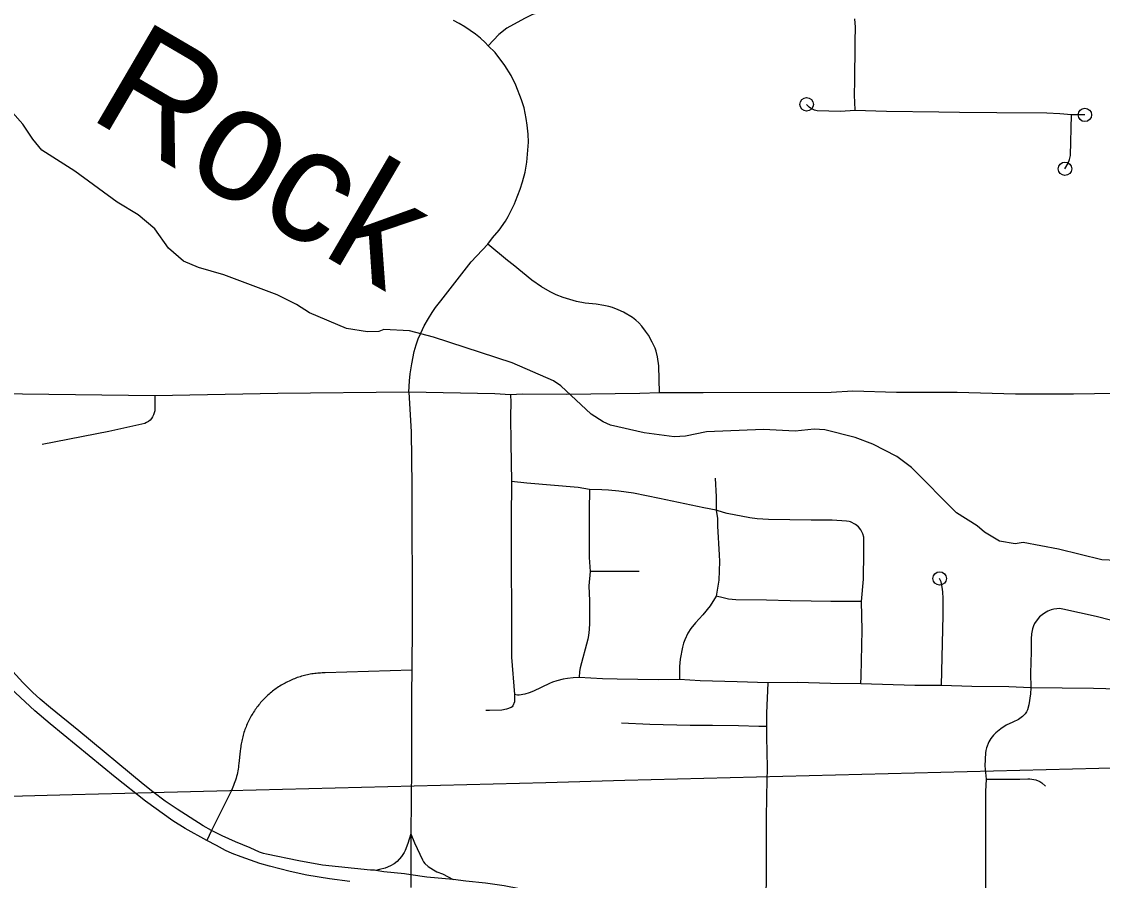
# Model space of a CAD drawing. Extents: x -19 to 366, y -4 to 359.
# Drawn here: x 147.247 to 148.008, y 191.353 to 191.956 of the extents above; entities that cross this region are included whole.
import ezdxf

# ---------------------------------------------------------------- set-up
doc = ezdxf.new("R2010")
doc.units = 0
for name, color, linetype in [('Level 33', 7, 'Continuous'), ('Level 35', 7, 'Continuous'), ('Level 60', 7, 'Continuous')]:
    doc.layers.add(name, color=color, linetype=linetype)

msp = doc.modelspace()

# ---------------------------------------------------------------- linework, layer by layer
at = {"layer": 'Level 33'}
for points in [[(147.57559, 191.9394), (147.57346, 191.94174), (147.57005, 191.94475), (147.56649, 191.94759), (147.56281, 191.95027), (147.55901, 191.95278), (147.55511, 191.9551), (147.55109, 191.95724)], [(147.60859, 191.962), (147.60674, 191.96142), (147.60102, 191.95862), (147.58858, 191.95181), (147.58312, 191.94731), (147.57559, 191.9394)], [(147.83319, 191.9585), (147.8337, 191.95259), (147.83339, 191.94256), (147.83351, 191.93211), (147.83324, 191.92311), (147.83327, 191.91563), (147.83304, 191.90434), (147.83305, 191.9), (147.8334, 191.89386)], [(147.57522, 191.79997), (147.57861, 191.80442), (147.5833, 191.80987), (147.58759, 191.81619), (147.58953, 191.81952), (147.59403, 191.82828), (147.59484, 191.83029), (147.59798, 191.83853), (147.59977, 191.84385), (147.60151, 191.85053), (147.60281, 191.8577), (147.60381, 191.87171), (147.6036, 191.87732), (147.60305, 191.88375), (147.60231, 191.88845), (147.60077, 191.89573), (147.59892, 191.90136), (147.59503, 191.91174), (147.59161, 191.91854), (147.58716, 191.92564), (147.58037, 191.93483), (147.57559, 191.9394)], [(147.8334, 191.89386), (147.82335, 191.89336), (147.80695, 191.89367), (147.80511, 191.89418), (147.80216, 191.89562), (147.80136, 191.89623), (147.7995, 191.89829)], [(147.98575, 191.89083), (147.97758, 191.89163), (147.96843, 191.89207), (147.93328, 191.89222), (147.90693, 191.89265), (147.89257, 191.89289), (147.85576, 191.89316), (147.8334, 191.89386)], [(147.98118, 191.85299), (147.9835, 191.85696), (147.98432, 191.85941), (147.98497, 191.8624), (147.98575, 191.89083)], [(147.9952, 191.89087), (147.98575, 191.89083)], [(147.51981, 191.69589), (147.52012, 191.70389), (147.52063, 191.70881), (147.52177, 191.71586), (147.52357, 191.72443), (147.52479, 191.72907), (147.52629, 191.73329), (147.52806, 191.7374), (147.53061, 191.74255), (147.53347, 191.74761), (147.53618, 191.75196), (147.53852, 191.75533), (147.54216, 191.76017), (147.56367, 191.78761), (147.57522, 191.79997)], [(147.69593, 191.69549), (147.69551, 191.71445), (147.6947, 191.72075), (147.69376, 191.72471), (147.69293, 191.72688), (147.69096, 191.73103), (147.68821, 191.73596), (147.68621, 191.73881), (147.68347, 191.74221), (147.68144, 191.74457), (147.67939, 191.74661), (147.67702, 191.74829), (147.67077, 191.75208), (147.66705, 191.75384), (147.66302, 191.75538), (147.66049, 191.75611), (147.65687, 191.75685), (147.65137, 191.75767), (147.64379, 191.75848), (147.63774, 191.75975), (147.62837, 191.76239), (147.62341, 191.76436), (147.61911, 191.76636), (147.61307, 191.76986), (147.60627, 191.77461), (147.59304, 191.78545), (147.58911, 191.78837), (147.57522, 191.79997)], [(147.34115, 191.69334), (147.2106, 191.69487), (147.20606, 191.69479), (147.20152, 191.69445), (147.19699, 191.69387), (147.19254, 191.69304), (147.18812, 191.69196), (147.17941, 191.68947), (147.17132, 191.68664), (147.1648, 191.68371), (147.15883, 191.6806), (147.1502, 191.67531), (147.14703, 191.67304)], [(147.34115, 191.69334), (147.34111, 191.68417), (147.34099, 191.6827), (147.3407, 191.68126), (147.3402, 191.67987), (147.33953, 191.67856), (147.33869, 191.67735), (147.33768, 191.67626), (147.33655, 191.67533), (147.33529, 191.67455), (147.33393, 191.67395), (147.30865, 191.66822), (147.26181, 191.65903)], [(147.51981, 191.69589), (147.42764, 191.69498), (147.34115, 191.69334)], [(147.51981, 191.69589), (147.52145, 191.66811), (147.52181, 191.62991), (147.52196, 191.53302), (147.52173, 191.50044)], [(147.59125, 191.69404), (147.58015, 191.69465), (147.51981, 191.69589)], [(147.69593, 191.69549), (147.68224, 191.69495), (147.63048, 191.69427), (147.5996, 191.6944), (147.59125, 191.69404)], [(147.59125, 191.69404), (147.59145, 191.68895), (147.59128, 191.67887), (147.59137, 191.65996), (147.59181, 191.63318)], [(148.02902, 191.69485), (148.00197, 191.69481), (147.98729, 191.69452), (147.94642, 191.69449), (147.90541, 191.69577), (147.86268, 191.69568), (147.83192, 191.69657), (147.81669, 191.69566), (147.72684, 191.69534), (147.69593, 191.69549)], [(147.59181, 191.63318), (147.59159, 191.60668), (147.59194, 191.50946), (147.59405, 191.48334)], [(147.64674, 191.62745), (147.63881, 191.62884), (147.60263, 191.63186), (147.59181, 191.63318)], [(147.7352, 191.63549), (147.73588, 191.6222), (147.73595, 191.6128)], [(147.64674, 191.62745), (147.64654, 191.61267), (147.6465, 191.58498), (147.64661, 191.5797), (147.64714, 191.56987)], [(147.73595, 191.6128), (147.72716, 191.61445), (147.69591, 191.62111), (147.67778, 191.62475), (147.66743, 191.62622), (147.66014, 191.62698), (147.65544, 191.62728), (147.64674, 191.62745)], [(147.73595, 191.6128), (147.73669, 191.60703), (147.73687, 191.60176), (147.73807, 191.58139), (147.73818, 191.5769), (147.73777, 191.56364), (147.73586, 191.55248)], [(147.83817, 191.54868), (147.8394, 191.56429), (147.83952, 191.56823), (147.83982, 191.57969), (147.83963, 191.59404), (147.83911, 191.59625), (147.83755, 191.59918), (147.83598, 191.6011), (147.83377, 191.60288), (147.83031, 191.60473), (147.82935, 191.60502), (147.8275, 191.60524), (147.81744, 191.60578), (147.80257, 191.60577), (147.77259, 191.60642), (147.76469, 191.60691), (147.75964, 191.6076), (147.74371, 191.61055), (147.74106, 191.61121), (147.73595, 191.6128)], [(147.64714, 191.56987), (147.6464, 191.5597), (147.64676, 191.54921), (147.64672, 191.53336), (147.64656, 191.52894), (147.6461, 191.52475), (147.64554, 191.52212), (147.64012, 191.502), (147.6397, 191.49954), (147.6394, 191.49528)], [(147.6816, 191.56971), (147.66221, 191.56969), (147.64714, 191.56987)], [(147.89436, 191.48952), (147.89546, 191.53912), (147.89551, 191.55085), (147.89533, 191.55542), (147.89492, 191.5587), (147.89407, 191.56242), (147.89303, 191.56491)], [(147.38087, 191.38767), (147.37509, 191.39086), (147.35667, 191.40253), (147.3484, 191.40827), (147.33968, 191.41479), (147.33281, 191.42019), (147.28757, 191.45774), (147.26769, 191.47385), (147.26052, 191.47992), (147.25509, 191.48482), (147.24816, 191.4918), (147.23885, 191.50194), (147.235, 191.50637), (147.2267, 191.51646), (147.22022, 191.52395), (147.21849, 191.52646), (147.20767, 191.54371), (147.20123, 191.55469)], [(147.73586, 191.55248), (147.73168, 191.54553), (147.72647, 191.53933), (147.72133, 191.53378), (147.71802, 191.52961), (147.71601, 191.52632), (147.71375, 191.52183), (147.71283, 191.51932), (147.71211, 191.51661), (147.71059, 191.50822), (147.71015, 191.50307), (147.70997, 191.49386)], [(147.83817, 191.54868), (147.81643, 191.54857), (147.80261, 191.54903), (147.78801, 191.54912), (147.77128, 191.54967), (147.74967, 191.54994), (147.74461, 191.5504), (147.7408, 191.55121), (147.73586, 191.55248)], [(147.37765, 191.3806), (147.36243, 191.38897), (147.35374, 191.39436), (147.3344, 191.40824), (147.31308, 191.42524), (147.26745, 191.46274), (147.25674, 191.47174), (147.24978, 191.47805), (147.24307, 191.48446), (147.23767, 191.49), (147.22622, 191.50303), (147.22251, 191.50757), (147.21234, 191.52125), (147.20885, 191.52636), (147.20425, 191.53382), (147.20127, 191.53918), (147.19945, 191.54206), (147.19482, 191.55056)], [(147.83758, 191.49073), (147.83792, 191.49608), (147.83865, 191.52846), (147.83817, 191.54868)], [(148.01327, 191.5356), (148.00317, 191.5382), (147.9796, 191.54339), (147.97743, 191.54365), (147.97537, 191.54362), (147.97339, 191.5433), (147.97152, 191.54276), (147.96908, 191.5418), (147.96668, 191.54054), (147.96508, 191.53942), (147.96339, 191.53796), (147.96152, 191.53571), (147.95982, 191.53311), (147.95902, 191.5315), (147.95832, 191.52938), (147.95772, 191.52583), (147.95753, 191.52251), (147.95745, 191.51328), (147.95695, 191.4983), (147.9571, 191.48792)], [(147.52173, 191.50044), (147.46085, 191.49849), (147.45981, 191.49848), (147.45874, 191.49845), (147.4577, 191.4984), (147.45664, 191.49833), (147.4556, 191.49824), (147.45456, 191.49814), (147.45352, 191.49802), (147.45248, 191.49788), (147.45145, 191.49772), (147.45041, 191.49754), (147.44937, 191.49734), (147.44834, 191.49713), (147.4473, 191.4969), (147.44629, 191.49665), (147.44528, 191.49638), (147.44427, 191.4961), (147.44326, 191.49579), (147.44225, 191.49548), (147.44127, 191.49514), (147.44028, 191.49478), (147.4393, 191.49441), (147.43832, 191.49402), (147.43736, 191.49362), (147.43638, 191.49319), (147.43544, 191.49276), (147.43448, 191.4923), (147.43355, 191.49183), (147.43262, 191.49134), (147.43169, 191.49083), (147.43078, 191.49031), (147.4299, 191.48977), (147.42899, 191.48922), (147.4281, 191.48865), (147.42722, 191.48807), (147.42636, 191.48747), (147.42551, 191.48686), (147.42467, 191.48623), (147.42384, 191.48559), (147.42303, 191.48493), (147.42222, 191.48426), (147.42141, 191.48357), (147.42063, 191.48287), (147.41987, 191.48216), (147.41911, 191.48143), (147.41835, 191.48069), (147.41764, 191.47994), (147.4169, 191.47917), (147.41619, 191.4784), (147.4155, 191.47761), (147.41482, 191.4768), (147.41415, 191.47599), (147.41352, 191.47516), (147.41288, 191.47433), (147.41226, 191.47348), (147.41165, 191.47262), (147.41106, 191.47176), (147.41047, 191.47088), (147.40993, 191.46999), (147.40939, 191.46909), (147.40885, 191.46818), (147.40833, 191.46726), (147.40784, 191.46634), (147.40734, 191.4654), (147.4069, 191.46446), (147.40645, 191.46351), (147.40601, 191.46255), (147.40559, 191.46159), (147.40519, 191.46061), (147.40482, 191.45964), (147.40444, 191.45865), (147.40412, 191.45766), (147.40377, 191.45666), (147.40347, 191.45566), (147.40317, 191.45465), (147.40289, 191.45363), (147.40263, 191.45261), (147.4024, 191.45159), (147.40217, 191.45056), (147.40197, 191.44953), (147.40179, 191.4485), (147.4016, 191.44746), (147.40147, 191.44642), (147.40133, 191.44538), (147.40113, 191.4434), (147.40018, 191.43478), (147.40003, 191.43346), (147.39986, 191.43215), (147.39966, 191.43083), (147.39942, 191.42953), (147.39915, 191.42823), (147.39886, 191.42694), (147.39854, 191.42565), (147.39817, 191.42437), (147.39779, 191.4231), (147.39737, 191.42184), (147.39694, 191.42059), (147.39648, 191.41935), (147.39597, 191.41812)], [(147.52173, 191.50044), (147.5216, 191.48414), (147.52168, 191.43229), (147.52112, 191.38541)], [(147.6394, 191.49528), (147.63519, 191.49505), (147.63139, 191.49454), (147.62828, 191.49398), (147.62372, 191.49289), (147.62074, 191.49199), (147.61854, 191.49113), (147.60743, 191.48571), (147.60432, 191.48448), (147.60119, 191.48361), (147.59724, 191.48289), (147.59615, 191.48292), (147.59405, 191.48334)], [(147.70997, 191.49386), (147.69532, 191.49349), (147.6662, 191.494), (147.65586, 191.49436), (147.6394, 191.49528)], [(147.77231, 191.49154), (147.75059, 191.4922), (147.72469, 191.49278), (147.70997, 191.49386)], [(147.83758, 191.49073), (147.81623, 191.4911), (147.79307, 191.49172), (147.77231, 191.49154)], [(147.77231, 191.49154), (147.77136, 191.47027), (147.77134, 191.46067)], [(147.89436, 191.48952), (147.87558, 191.48963), (147.83758, 191.49073)], [(147.9571, 191.48792), (147.94173, 191.48869), (147.91569, 191.48893), (147.89436, 191.48952)], [(147.9571, 191.48792), (147.95699, 191.48369), (147.95587, 191.47593), (147.95491, 191.47241), (147.95417, 191.47102), (147.95326, 191.46971), (147.95128, 191.46779), (147.94841, 191.46581), (147.94461, 191.46377), (147.93986, 191.46168), (147.93608, 191.45911), (147.93256, 191.45624), (147.93086, 191.4546), (147.92906, 191.45241), (147.92768, 191.45011), (147.92605, 191.44581), (147.92555, 191.44384), (147.92533, 191.44236), (147.92494, 191.43321), (147.92584, 191.42386)], [(148.04398, 191.48693), (148.0275, 191.48686), (148.00121, 191.48757), (147.9571, 191.48792)], [(147.59405, 191.48334), (147.59412, 191.48001), (147.59394, 191.47819), (147.59296, 191.4754), (147.59244, 191.47465), (147.5917, 191.4741), (147.58839, 191.47294), (147.58503, 191.47222), (147.57639, 191.47201), (147.57395, 191.47211)], [(147.77134, 191.46067), (147.76594, 191.46068), (147.75156, 191.46131), (147.73337, 191.46156), (147.71764, 191.46147), (147.6892, 191.46219), (147.66919, 191.46306)], [(147.77134, 191.46067), (147.77129, 191.45363), (147.77174, 191.43204), (147.77118, 191.41214), (147.77102, 191.39527), (147.77109, 191.36191), (147.77083, 191.33446), (147.77114, 191.31777), (147.77141, 191.27226), (147.77168, 191.26793), (147.77285, 191.25886)], [(147.92584, 191.42386), (147.92525, 191.41504), (147.92541, 191.38427), (147.92524, 191.35263), (147.92565, 191.32957), (147.92581, 191.28462), (147.92567, 191.27658), (147.92194, 191.27307), (147.92056, 191.27011), (147.92002, 191.26852), (147.91963, 191.26635), (147.91979, 191.26512), (147.92065, 191.26326), (147.92165, 191.26213)], [(147.92584, 191.42386), (147.94938, 191.42381), (147.95503, 191.42404), (147.95655, 191.42395), (147.9606, 191.4232), (147.96354, 191.42221), (147.96502, 191.42124), (147.96741, 191.4189)], [(147.39597, 191.41812), (147.39546, 191.4169), (147.39491, 191.4157), (147.38087, 191.38767)], [(147.38087, 191.38767), (147.37765, 191.3806)], [(147.4965, 191.35962), (147.49555, 191.35982), (147.49264, 191.35981), (147.45888, 191.36327), (147.44235, 191.36638), (147.41953, 191.3709), (147.41752, 191.37144), (147.41467, 191.37247), (147.40819, 191.37537), (147.39774, 191.37968), (147.38845, 191.38379), (147.38087, 191.38767)], [(147.52112, 191.38541), (147.51899, 191.37839), (147.51707, 191.37353), (147.51633, 191.37223), (147.51447, 191.3694), (147.51152, 191.36594), (147.50937, 191.36426), (147.5069, 191.36282), (147.50307, 191.36118), (147.49912, 191.36011), (147.4965, 191.35962)], [(147.52112, 191.38541), (147.52106, 191.35646)], [(147.52112, 191.38541), (147.52359, 191.37892), (147.52925, 191.36699), (147.53005, 191.36565), (147.53101, 191.36446), (147.53337, 191.3623), (147.537, 191.35988), (147.53942, 191.35866), (147.54331, 191.35706), (147.55091, 191.35327)], [(147.47812, 191.35186), (147.46388, 191.3536), (147.44791, 191.3563), (147.43616, 191.35875), (147.4216, 191.36252), (147.41489, 191.36453), (147.40824, 191.36672), (147.40184, 191.36906), (147.39549, 191.37157), (147.39088, 191.3736), (147.38433, 191.37718), (147.37765, 191.3806)], [(147.52106, 191.35646), (147.51678, 191.3571), (147.50203, 191.35851), (147.4965, 191.35962)], [(147.52106, 191.35646), (147.52104, 191.35177), (147.52123, 191.34762)], [(147.55091, 191.35327), (147.53232, 191.35474), (147.52106, 191.35646)], [(147.74974, 191.24853), (147.74701, 191.25019), (147.73927, 191.25661), (147.73416, 191.26108), (147.72146, 191.27294), (147.70266, 191.29105), (147.69407, 191.29894), (147.68996, 191.30247), (147.68198, 191.30866), (147.67267, 191.31519), (147.66362, 191.32085), (147.65526, 191.32556), (147.64338, 191.33136), (147.6363, 191.33447), (147.62942, 191.33727), (147.62025, 191.34051), (147.60682, 191.34455), (147.59752, 191.3467), (147.58676, 191.34868), (147.57358, 191.35064), (147.55978, 191.35201), (147.55091, 191.35327)]]:
    msp.add_lwpolyline(points, dxfattribs=at)
for centre in [(147.7995, 191.89829), (147.9952, 191.89087), (147.98118, 191.85299), (147.89303, 191.56491)]:
    msp.add_circle(centre, 0.00473, dxfattribs=at)
at = {"layer": 'Level 35'}
for points in [[(147.76927, 191.6696), (147.72912, 191.66794), (147.71437, 191.66497), (147.70622, 191.66453), (147.68517, 191.66719), (147.66163, 191.67269), (147.6563, 191.67492), (147.64792, 191.68035), (147.62671, 191.70028), (147.62137, 191.70383), (147.59228, 191.71649), (147.53717, 191.73461), (147.52008, 191.73902), (147.50207, 191.74001), (147.49867, 191.73865), (147.49072, 191.7384), (147.47592, 191.74074), (147.44986, 191.75171), (147.44072, 191.75752), (147.42721, 191.76423), (147.38957, 191.77833), (147.37171, 191.78349), (147.36125, 191.78796), (147.35075, 191.79716), (147.34097, 191.81073), (147.32933, 191.8205), (147.31466, 191.82948), (147.28472, 191.85142), (147.26166, 191.86602), (147.25516, 191.87374), (147.24824, 191.8843), (147.23006, 191.90464)], [(148.01734, 191.57742), (148.0071, 191.5779), (147.97672, 191.58542), (147.95186, 191.59015), (147.94618, 191.58934), (147.93518, 191.59114), (147.92451, 191.5975), (147.91955, 191.60182), (147.90488, 191.61099), (147.87333, 191.64297), (147.86285, 191.65066), (147.8461, 191.65943), (147.83374, 191.66407), (147.81228, 191.66939), (147.80489, 191.6699), (147.79145, 191.66846), (147.76927, 191.6696)]]:
    msp.add_lwpolyline(points, dxfattribs=at)
at = {"layer": 'Level 60'}
for points in [[(154.11585, 1.87092), (153.9063, 10.48743), (153.69602, 19.10409), (153.48501, 27.72087), (153.27327, 36.3378), (153.0608, 44.95486), (152.84759, 53.57206), (152.63366, 62.1894), (152.419, 70.80688), (152.20362, 79.42449), (151.98751, 88.04225), (151.77068, 96.66014), (151.55312, 105.27817), (151.33484, 113.89634), (151.11584, 122.51465), (150.89612, 131.13311), (150.67568, 139.7517), (150.45452, 148.37043), (150.23264, 156.98931), (150.01005, 165.60832), (149.78674, 174.22748), (149.56272, 182.84677), (149.33799, 191.46621), (149.11254, 200.0858), (148.88638, 208.70552), (148.65952, 217.32539), (148.43194, 225.9454), (148.20366, 234.56555), (147.97466, 243.18584), (147.74497, 251.80628), (147.51457, 260.42687), (147.28346, 269.04759), (147.05165, 277.66846), (146.81914, 286.28948), (146.58593, 294.91064), (146.35202, 303.53194), (146.11742, 312.15339), (145.88211, 320.77499), (145.64611, 329.39673), (145.40941, 338.01861), (145.17202, 346.64065)], [(0, 189.51617), (7.11214, 189.52059), (14.22427, 189.53386), (21.33637, 189.55597), (28.44845, 189.58693), (35.56048, 189.62672), (42.67245, 189.67537), (49.78436, 189.73285), (56.89619, 189.79918), (64.00793, 189.87436), (71.11958, 189.95838), (78.23111, 190.05124), (85.34253, 190.15294), (92.45381, 190.26349), (99.56495, 190.38288), (106.67593, 190.51112), (113.78675, 190.6482), (120.89739, 190.79412), (128.00785, 190.94888), (135.11811, 191.11248), (142.22816, 191.28493), (149.33799, 191.46621), (156.44759, 191.65634), (163.55694, 191.85531), (170.66605, 192.06312), (177.77489, 192.27977), (184.88345, 192.50526), (191.99173, 192.73959), (199.09971, 192.98276), (206.20739, 193.23477), (213.31474, 193.49561), (220.42177, 193.7653), (227.52845, 194.04382), (234.63479, 194.33118), (241.74076, 194.62738), (248.84635, 194.93241), (255.95157, 195.24628), (263.05638, 195.56898), (270.16079, 195.90052), (277.26478, 196.24089), (284.36834, 196.5901), (291.47147, 196.94814), (298.57414, 197.31501), (305.67635, 197.69072), (312.77809, 198.07525), (319.87934, 198.46862), (326.9801, 198.87082), (334.08035, 199.28185), (341.18009, 199.7017)]]:
    msp.add_spline(points, degree=3, dxfattribs=at)

# ---------------------------------------------------------------- texts
at = {"layer": 'Level 35'}
msp.add_text('Rock', height=0.08, rotation=329.62868, dxfattribs=at).set_placement((147.29303, 191.88966))

doc.saveas('drawing.dxf')
